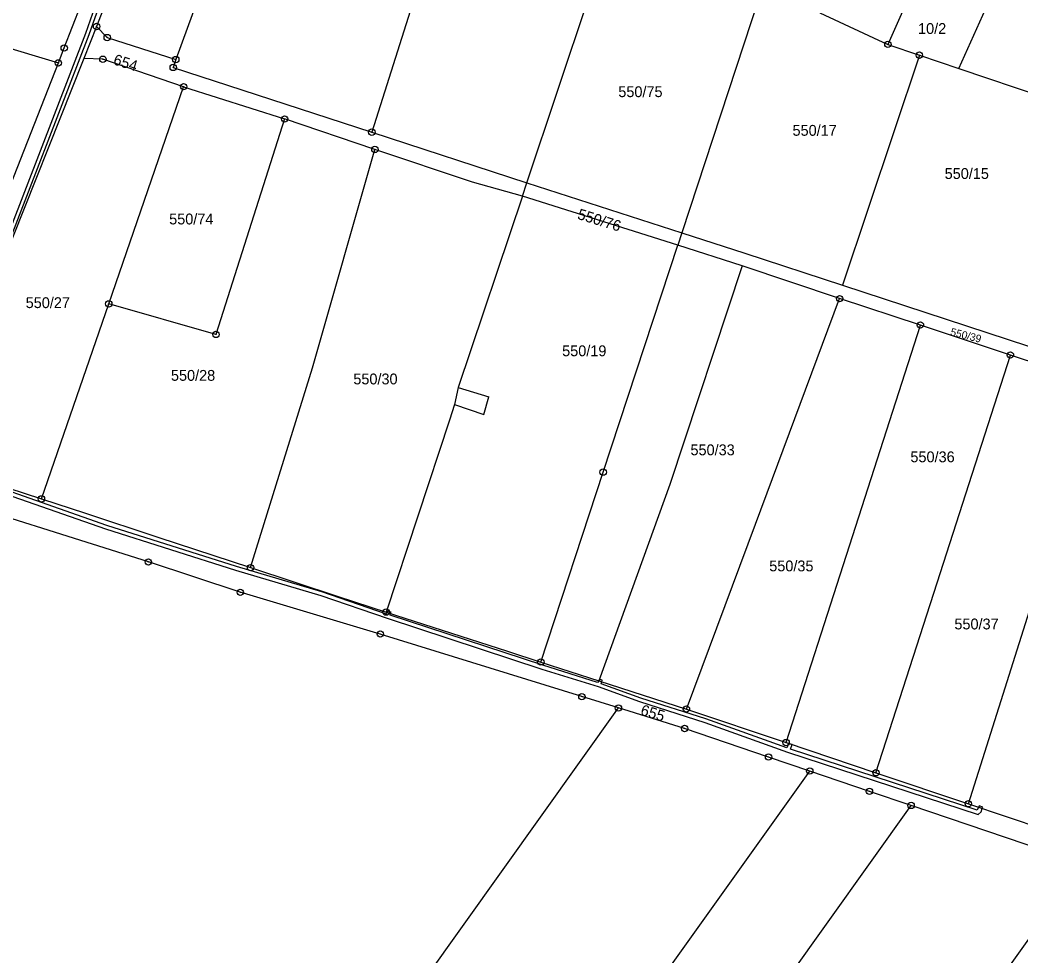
# Model space of a CAD drawing. Extents: x -758582 to -751794, y -998770 to -994350.
# Drawn here: x -754761.3 to -754604, y -997060.6 to -996913.6 of the extents above; entities that cross this region are included whole.
import ezdxf

# ---------------------------------------------------------------- set-up
doc = ezdxf.new("R2010")
doc.units = 0
for name, color, linetype in [('Hranice parcel', 7, 'Continuous'), ('Parcelní čísla', 7, 'Continuous'), ('Vnitřní kresba', 7, 'Continuous'), ('Věcná břemena k části', 7, 'Continuous'), ('Značky bodu BP', 7, 'Continuous')]:
    doc.layers.add(name, color=color, linetype=linetype)

msp = doc.modelspace()

# ---------------------------------------------------------------- linework, layer by layer
at = {"layer": 'Hranice parcel'}
for p, q in [((-754718.25, -996869.13), (-754736.8, -996919.79)), ((-754691.66, -996885.87), (-754706, -996931.19)), ((-754848.52, -996892.03), (-754755.25, -996920.32)), ((-754681.67, -996939.17), (-754668.42, -996899.55)), ((-754644.72, -996908.7), (-754657.31, -996946.99)), ((-754635.62, -996912.43), (-754624.93, -996917.4)), ((-754749.24, -996914.6), (-754751.25, -996919.6)), ((-754624.93, -996917.4), (-754619.98, -996919.1)), ((-754619.98, -996919.1), (-754632.07, -996955.2)), ((-754619.98, -996919.1), (-754613.77, -996921.19)), ((-754762.75, -996939.51), (-754755.25, -996920.32)), ((-754613.77, -996921.19), (-754592.95, -996928.21)), ((-754747.33, -996958.16), (-754735.57, -996924.05)), ((-754735.57, -996924.05), (-754719.7, -996929.12)), ((-754705.52, -996933.9), (-754719.7, -996929.12)), ((-754706, -996931.19), (-754681.67, -996939.17)), ((-754682.34, -996941.25), (-754681.67, -996939.17)), ((-754681.67, -996939.17), (-754657.31, -996946.99)), ((-754657.95, -996948.93), (-754682.34, -996941.25)), ((-754657.31, -996946.99), (-754657.95, -996948.93)), ((-754632.07, -996955.2), (-754602.86, -996964.8)), ((-754757.9, -996988.78), (-754747.33, -996958.16)), ((-754619.82, -996961.48), (-754632.51, -996957.34)), ((-754605.68, -996966.19), (-754619.82, -996961.48)), ((-754591.48, -996970.92), (-754605.68, -996966.19)), ((-754756.62, -997146.67), (-754667.26, -997021.62)), ((-754656.58, -997021.79), (-754640.92, -997027.05)), ((-754640.92, -997027.05), (-754626.8, -997031.79)), ((-754715.35, -997140.89), (-754637.2, -997031.52)), ((-754626.8, -997031.79), (-754612.29, -997036.66)), ((-754696.23, -997141.82), (-754621.28, -997036.93)), ((-754594.36, -997046.1), (-754621.28, -997036.93)), ((-754612.29, -997036.66), (-754598.23, -997041.38)), ((-754666.47, -997147.02), (-754594.36, -997046.1))]:
    msp.add_line(p, q, dxfattribs=at)
for points in [[(-754730.66, -996866.79), (-754732.26, -996870.87), (-754739.26, -996888.77), (-754749.24, -996914.6)], [(-754755.25, -996920.32), (-754754.33, -996917.97), (-754749.12, -996904.51)], [(-754613.77, -996921.19), (-754608.62, -996909.6), (-754619.42, -996905), (-754624.93, -996917.4)], [(-754749.24, -996914.6), (-754747.57, -996916.33), (-754736.8, -996919.79)], [(-754751.25, -996919.6), (-754764.28, -996952.39), (-754776.09, -996982.86), (-754757.9, -996988.78)], [(-754735.57, -996924.05), (-754748.25, -996919.74), (-754751.25, -996919.6)], [(-754736.8, -996919.79), (-754737.2, -996921.03), (-754726.4, -996924.56), (-754706, -996931.19)], [(-754719.7, -996929.12), (-754730.49, -996962.96), (-754747.33, -996958.16)], [(-754725.05, -996999.58), (-754715.3, -996968.18), (-754705.52, -996933.9)], [(-754682.34, -996941.25), (-754690.16, -996939.05), (-754705.52, -996933.9)], [(-754682.34, -996941.25), (-754692.42, -996971.31), (-754692.99, -996973.96), (-754693.8, -996976.43), (-754703.75, -997006.56)], [(-754657.31, -996946.99), (-754647.42, -996950.21), (-754632.07, -996955.2)], [(-754679.45, -997014.4), (-754669.66, -996984.58), (-754657.95, -996948.93)], [(-754632.51, -996957.34), (-754647.81, -996952.19), (-754657.95, -996948.93)], [(-754656.58, -997021.79), (-754645.73, -996992.73), (-754632.51, -996957.34)], [(-754640.92, -997027.05), (-754631.44, -996997.6), (-754619.82, -996961.48)], [(-754626.8, -997031.79), (-754617.2, -997001.96), (-754605.68, -996966.19)], [(-754612.29, -997036.66), (-754602.7, -997006.35), (-754591.48, -996970.92)], [(-754667.26, -997021.62), (-754673, -997019.84), (-754704.67, -997010.01), (-754726.66, -997003.45), (-754741.11, -996998.69), (-754777.3, -996987.26), (-754780.97, -996986.1)], [(-754757.9, -996988.78), (-754750.99, -996991.03), (-754739.61, -996994.81), (-754725.05, -996999.58)], [(-754725.05, -996999.58), (-754711.3, -997004.09), (-754703.75, -997006.56)], [(-754703.75, -997006.56), (-754684.68, -997012.72), (-754679.45, -997014.4)], [(-754679.45, -997014.4), (-754670.36, -997017.34), (-754656.58, -997021.79)], [(-754637.2, -997031.52), (-754643.68, -997029.32), (-754656.86, -997024.84), (-754667.26, -997021.62)], [(-754621.28, -997036.93), (-754627.82, -997034.71), (-754637.2, -997031.52)]]:
    msp.add_lwpolyline(points, dxfattribs=at)
at = {"layer": 'Vnitřní kresba'}
for p, q in [((-754647.81, -996952.19), (-754659.19, -996986.53)), ((-754692.42, -996971.31), (-754687.63, -996972.74)), ((-754688.38, -996975.51), (-754687.63, -996972.74)), ((-754692.99, -996973.96), (-754688.38, -996975.51)), ((-754659.19, -996986.53), (-754670.36, -997017.34))]:
    msp.add_line(p, q, dxfattribs=at)
at = {"layer": 'Věcná břemena k části'}
for points in [[(-754764.73, -996952.9), (-754750.41, -996915.88), (-754748.59, -996910.65), (-754741.16, -996891.67), (-754732.84, -996869.45), (-754731.43, -996867.19), (-754730.66, -996866.79), (-754731.77, -996866.69), (-754731.89, -996866.79), (-754733.38, -996869.19), (-754741.72, -996891.45), (-754749.15, -996910.45), (-754750.97, -996915.68), (-754765.29, -996952.68)], [(-754776.99, -996983.31), (-754747.82, -996993.51), (-754727.44, -996999.97), (-754714.02, -997003.94), (-754703.61, -997007.53), (-754679.31, -997015.5), (-754670.44, -997018.27), (-754663.93, -997020.62), (-754653.71, -997023.9), (-754640.69, -997028.55), (-754610.75, -997038.35), (-754610.3, -997037.94), (-754610.11, -997037.39), (-754610.69, -997037.2), (-754610.89, -997037.67), (-754640.22, -997028.08), (-754639.97, -997027.37), (-754640.54, -997027.18), (-754640.79, -997027.89), (-754653.51, -997023.34), (-754663.73, -997020.06), (-754669.96, -997017.81), (-754669.87, -997017.5), (-754670.36, -997017.34), (-754670.53, -997017.62), (-754679.13, -997014.92), (-754703.14, -997007.06), (-754703.05, -997006.79), (-754703.62, -997006.6), (-754703.71, -997006.87), (-754713.84, -997003.36), (-754727.26, -996999.39), (-754747.64, -996992.95), (-754776.53, -996982.83)]]:
    msp.add_lwpolyline(points, dxfattribs=at)
for points in [[(-754703.55, -997006.39), (-754703.62, -997006.6), (-754703.05, -997006.79), (-754702.97, -997006.57)], [(-754670.27, -997017.11), (-754670.36, -997017.34), (-754669.87, -997017.5), (-754669.79, -997017.25)], [(-754610.69, -997037.2), (-754610.11, -997037.39), (-754610.03, -997037.18), (-754610.6, -997036.98)]]:
    msp.add_lwpolyline(points, close=True, dxfattribs=at)
at = {"layer": 'Značky bodu BP'}
for centre, radius in [((-754749.24, -996914.6), 0.5), ((-754749.24, -996914.6), 0.0303), ((-754747.57, -996916.33), 0.5), ((-754754.33, -996917.97), 0.5), ((-754747.57, -996916.33), 0.0303), ((-754624.93, -996917.4), 0.5), ((-754624.93, -996917.4), 0.0303), ((-754754.33, -996917.97), 0.0303), ((-754748.25, -996919.74), 0.5), ((-754736.8, -996919.79), 0.5), ((-754619.98, -996919.1), 0.5), ((-754619.98, -996919.1), 0.0303), ((-754755.25, -996920.32), 0.5), ((-754755.25, -996920.32), 0.0303), ((-754748.25, -996919.74), 0.0303), ((-754737.2, -996921.03), 0.5), ((-754736.8, -996919.79), 0.0303), ((-754737.2, -996921.03), 0.0303), ((-754735.57, -996924.05), 0.5), ((-754735.57, -996924.05), 0.0303), ((-754719.7, -996929.12), 0.5), ((-754719.7, -996929.12), 0.0303), ((-754706, -996931.19), 0.5), ((-754706, -996931.19), 0.0303), ((-754705.52, -996933.9), 0.5), ((-754705.52, -996933.9), 0.0303), ((-754632.51, -996957.34), 0.5), ((-754747.33, -996958.16), 0.5), ((-754747.33, -996958.16), 0.0303), ((-754632.51, -996957.34), 0.0303), ((-754619.82, -996961.48), 0.5), ((-754619.82, -996961.48), 0.0303), ((-754730.49, -996962.96), 0.5), ((-754730.49, -996962.96), 0.0303), ((-754605.68, -996966.19), 0.5), ((-754605.68, -996966.19), 0.0303), ((-754669.66, -996984.58), 0.5), ((-754669.66, -996984.58), 0.0303), ((-754757.9, -996988.78), 0.5), ((-754757.9, -996988.78), 0.0303), ((-754741.11, -996998.69), 0.5), ((-754741.11, -996998.69), 0.0303), ((-754725.05, -996999.58), 0.5), ((-754725.05, -996999.58), 0.0303), ((-754726.66, -997003.45), 0.5), ((-754726.66, -997003.45), 0.0303), ((-754703.75, -997006.56), 0.5), ((-754703.75, -997006.56), 0.0303), ((-754704.67, -997010.01), 0.5), ((-754704.67, -997010.01), 0.0303), ((-754679.45, -997014.4), 0.5), ((-754679.45, -997014.4), 0.0303), ((-754673, -997019.84), 0.5), ((-754673, -997019.84), 0.0303), ((-754667.26, -997021.62), 0.5), ((-754656.58, -997021.79), 0.5), ((-754667.26, -997021.62), 0.0303), ((-754656.58, -997021.79), 0.0303), ((-754656.86, -997024.84), 0.5), ((-754656.86, -997024.84), 0.0303), ((-754640.92, -997027.05), 0.5), ((-754640.92, -997027.05), 0.0303), ((-754643.68, -997029.32), 0.5), ((-754643.68, -997029.32), 0.0303), ((-754637.2, -997031.52), 0.5), ((-754637.2, -997031.52), 0.0303), ((-754626.8, -997031.79), 0.5), ((-754626.8, -997031.79), 0.0303), ((-754627.82, -997034.71), 0.5), ((-754627.82, -997034.71), 0.0303), ((-754621.28, -997036.93), 0.5), ((-754621.28, -997036.93), 0.0303), ((-754612.29, -997036.66), 0.5), ((-754612.29, -997036.66), 0.0303)]:
    msp.add_circle(centre, radius, dxfattribs=at)

# ---------------------------------------------------------------- texts
at = {"layer": 'Parcelní čísla'}
for s, p in [('10/2', (-754620.19, -996915.77)), ('550/75', (-754667.28, -996925.69)), ('550/17', (-754639.91, -996931.76)), ('550/15', (-754616.01, -996938.54)), ('550/74', (-754737.84, -996945.68)), ('550/27', (-754760.38, -996958.82)), ('550/19', (-754676.1, -996966.38)), ('550/28', (-754737.56, -996970.24)), ('550/30', (-754708.91, -996970.8)), ('550/33', (-754655.94, -996981.93)), ('550/36', (-754621.39, -996983.03)), ('550/35', (-754643.57, -997000.16)), ('550/37', (-754614.48, -997009.28))]:
    msp.add_text(s, height=1.7, dxfattribs=at).set_placement(p)
for s, height, rotation, p in [('654', 1.7, 342, (-754746.74, -996920.5)), ('550/76', 1.7, 343, (-754673.82, -996944.79)), ('550/39', 1.2, 346, (-754615.19, -996963.09)), ('655', 1.7, 343, (-754663.91, -997022.66))]:
    msp.add_text(s, height=height, rotation=rotation, dxfattribs=at).set_placement(p)

doc.saveas('drawing.dxf')
